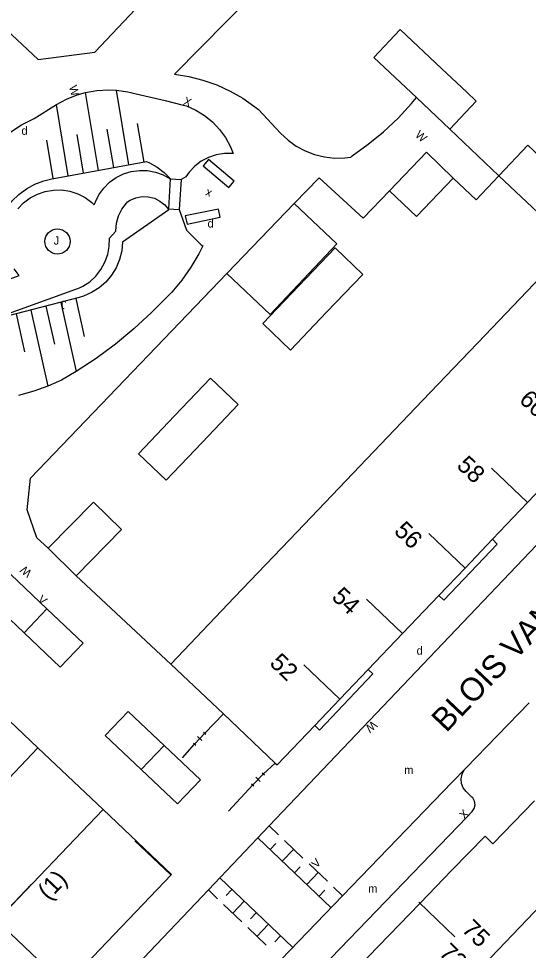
# Model space of a CAD drawing. Extents: x 134999 to 136502, y 457398 to 459002.
# Drawn here: x 135185.3 to 135216, y 458026.8 to 458082.9 of the extents above; entities that cross this region are included whole.
import ezdxf

# ---------------------------------------------------------------- set-up
doc = ezdxf.new("R2010")
doc.units = 0
for name, color, linetype in [('RI_DGTB_13', 7, 'Continuous'), ('RI_DGTB_15', 7, 'Continuous'), ('RI_DGTB_18', 7, 'Continuous'), ('RI_DGTB_2', 7, 'Continuous'), ('RI_DGTB_28', 7, 'Continuous'), ('RI_DGTB_29', 7, 'Continuous'), ('RI_DGTB_30', 7, 'Continuous'), ('RI_DGTB_31', 7, 'Continuous'), ('RI_DGTB_32', 7, 'Continuous'), ('RI_DGTB_35', 7, 'Continuous'), ('RI_DGTB_36', 7, 'Continuous'), ('RI_DGTB_37', 7, 'Continuous'), ('RI_DGTB_43', 7, 'Continuous'), ('RI_DGTB_48', 7, 'Continuous'), ('RI_DGTB_53', 7, 'Continuous'), ('RI_DGTB_6', 7, 'Continuous'), ('RI_DGTB_7', 7, 'Continuous')]:
    doc.layers.add(name, color=color, linetype=linetype)

msp = doc.modelspace()

# ---------------------------------------------------------------- linework, layer by layer
at = {"layer": 'RI_DGTB_13'}
for p, q in [((135185.574, 458045.888), (135186.956, 458047.334)), ((135187.751, 458043.823), (135189.133, 458045.269)), ((135191.842, 458041.156), (135190.46, 458039.71)), ((135194.019, 458039.091), (135192.637, 458037.645)), ((135186.417, 458038.955), (135180.018, 458032.261)), ((135196.196, 458037.026), (135194.814, 458035.58)), ((135190.336, 458035.238), (135183.937, 458028.544)), ((135194.453, 458031.333), (135188.054, 458024.639))]:
    msp.add_line(p, q, dxfattribs=at)
for points in [[(135186.956, 458047.334), (135184.779, 458049.399)], [(135185.574, 458045.888), (135183.397, 458047.953)], [(135189.133, 458045.269), (135186.956, 458047.334)], [(135187.751, 458043.823), (135185.574, 458045.888)], [(135186.417, 458038.955), (135182.499, 458042.671)], [(135194.019, 458039.091), (135191.842, 458041.156)], [(135192.637, 458037.645), (135190.46, 458039.71)], [(135196.196, 458037.026), (135194.019, 458039.091)], [(135190.336, 458035.238), (135186.417, 458038.955)], [(135194.814, 458035.58), (135192.637, 458037.645)], [(135194.453, 458031.333), (135190.336, 458035.238)], [(135188.054, 458024.639), (135183.937, 458028.544)]]:
    msp.add_lwpolyline(points, dxfattribs=at)
at = {"layer": 'RI_DGTB_15'}
for p, q in [((135215.907, 458053.749), (135213.737, 458055.82)), ((135212.136, 458049.796), (135209.966, 458051.867)), ((135208.365, 458045.843), (135206.195, 458047.914)), ((135204.594, 458041.89), (135202.424, 458043.961)), ((135194.419, 458031.31), (135192.255, 458033.358)), ((135183.937, 458028.544), (135186.002, 458030.721)), ((135209.363, 458029.66), (135211.52, 458027.575))]:
    msp.add_line(p, q, dxfattribs=at)
at = {"layer": 'RI_DGTB_18'}
for p, q in [((135190.065, 458073.759), (135189.284, 458078.458)), ((135191.891, 458074.092), (135191.143, 458078.598)), ((135188.239, 458073.426), (135187.524, 458077.726)), ((135190.978, 458073.925), (135190.593, 458076.244)), ((135192.804, 458074.258), (135192.42, 458076.577)), ((135187.326, 458073.262), (135186.94, 458075.58)), ((135189.152, 458073.593), (135188.768, 458075.913)), ((135194.4, 458073.23), (135194.392, 458073.239)), ((135188.691, 458066.036), (135189.2, 458063.741)), ((135186.892, 458065.571), (135187.402, 458063.276)), ((135187.791, 458065.803), (135188.724, 458061.638)), ((135185.094, 458065.107), (135185.609, 458062.813)), ((135185.993, 458065.339), (135187.017, 458060.758))]:
    msp.add_line(p, q, dxfattribs=at)
for points in [[(135184.295, 458067.066), (135183.99, 458067.97), (135183.942, 458068.141), (135183.839, 458068.707), (135183.815, 458069.282), (135183.871, 458069.855), (135184.006, 458070.415), (135184.217, 458070.95), (135184.5, 458071.451), (135184.85, 458071.908), (135185.26, 458072.312), (135185.722, 458072.655), (135186.226, 458072.931), (135186.765, 458073.135), (135187.326, 458073.262), (135187.38, 458073.27), (135192.946, 458074.284), (135193.136, 458074.204), (135193.602, 458073.946), (135194.023, 458073.622), (135194.392, 458073.239)], [(135194.301, 458071.384), (135191.51, 458069.43), (135191.457, 458068.9), (135191.325, 458068.383), (135191.117, 458067.892), (135190.839, 458067.438), (135190.495, 458067.03), (135190.095, 458066.678), (135189.646, 458066.39), (135189.159, 458066.172), (135188.9, 458066.09), (135183.296, 458064.642), (135183.238, 458064.63)]]:
    msp.add_lwpolyline(points, dxfattribs=at)
at = {"layer": 'RI_DGTB_2'}
for p, q in [((135213.349, 458063.835), (135217.122, 458067.787)), ((135209.576, 458059.884), (135213.349, 458063.835)), ((135205.804, 458055.933), (135209.576, 458059.884)), ((135202.031, 458051.982), (135205.804, 458055.933)), ((135198.258, 458048.03), (135202.031, 458051.982)), ((135194.411, 458044.001), (135198.258, 458048.03)), ((135194.411, 458044.001), (135197.58, 458041)), ((135204.596, 458041.889), (135206.296, 458043.671)), ((135203.091, 458040.311), (135204.596, 458041.889)), ((135197.58, 458041), (135200.703, 458038.043)), ((135213.345, 458033.645), (135211.348, 458031.581)), ((135213.821, 458033.183), (135213.345, 458033.645))]:
    msp.add_line(p, q, dxfattribs=at)
for points in [[(135215.908, 458053.748), (135218.054, 458055.998)], [(135213.787, 458051.525), (135215.908, 458053.748)], [(135212.137, 458049.795), (135213.787, 458051.525)], [(135210.565, 458048.147), (135212.137, 458049.795)], [(135208.366, 458045.842), (135210.565, 458048.147)], [(135206.296, 458043.671), (135208.366, 458045.842)], [(135200.703, 458038.043), (135200.821, 458037.931), (135203.091, 458040.311)], [(135211.348, 458031.581), (135209.431, 458029.594)], [(135209.431, 458029.594), (135205.684, 458025.712)], [(135213.261, 458025.892), (135217.157, 458029.958)]]:
    msp.add_lwpolyline(points, dxfattribs=at)
at = {"layer": 'RI_DGTB_28'}
for p, q in [((135194.386, 458073.24), (135194.392, 458073.239)), ((135194.392, 458073.239), (135195.034, 458073.201))]:
    msp.add_line(p, q, dxfattribs=at)
for points in [[(135194.386, 458073.24), (135194.383, 458073.24), (135194.272, 458071.44), (135194.92, 458071.4)], [(135195.034, 458073.201), (135194.924, 458071.4), (135194.92, 458071.4)]]:
    msp.add_lwpolyline(points, dxfattribs=at)
at = {"layer": 'RI_DGTB_31'}
for p, q in [((135200.347, 458034.251), (135200.899, 458033.724)), ((135199.659, 458033.53), (135204.078, 458029.318)), ((135200.396, 458032.828), (135200.74, 458033.188)), ((135201.132, 458032.126), (135201.82, 458032.847)), ((135201.268, 458033.374), (135202.372, 458032.32)), ((135201.869, 458031.424), (135202.213, 458031.784)), ((135202.741, 458031.97), (135203.845, 458030.916)), ((135202.605, 458030.722), (135203.293, 458031.443)), ((135201.762, 458026.928), (135197.369, 458031.117)), ((135197.227, 458029.869), (135196.678, 458030.393)), ((135198.101, 458030.419), (135197.756, 458030.057)), ((135203.342, 458030.02), (135203.686, 458030.38)), ((135204.214, 458030.566), (135204.766, 458030.039)), ((135198.691, 458028.473), (135197.593, 458029.52)), ((135198.833, 458029.721), (135198.142, 458028.997)), ((135199.565, 458029.023), (135199.22, 458028.661)), ((135200.156, 458027.077), (135199.058, 458028.124)), ((135200.297, 458028.325), (135199.607, 458027.6)), ((135201.03, 458027.627), (135200.684, 458027.264))]:
    msp.add_line(p, q, dxfattribs=at)
msp.add_circle((135187.589, 458069.474), 0.759, dxfattribs=at)
at = {"layer": 'RI_DGTB_32'}
for points in [[(135196.37, 458074.03), (135197.91, 458072.73), (135198.233, 458073.112), (135196.693, 458074.412), (135196.37, 458074.03)], [(135197.29, 458071.43), (135195.29, 458071.01), (135195.393, 458070.521), (135197.393, 458070.941), (135197.29, 458071.43)]]:
    msp.add_lwpolyline(points, dxfattribs=at)
at = {"layer": 'RI_DGTB_48'}
msp.add_line((135205.25, 458074.56), (135205.34, 458074.63), dxfattribs=at)
at = {"layer": 'RI_DGTB_53'}
for p, q in [((135211.231, 458076.251), (135214.178, 458073.435)), ((135194.4, 458073.23), (135194.386, 458073.24)), ((135200.347, 458034.251), (135227.834, 458063.155)), ((135188.711, 458049.331), (135194.411, 458044.001)), ((135212.184, 458037.739), (135215.995, 458041.675)), ((135196.46, 458039.85), (135197.58, 458041)), ((135196.46, 458039.85), (135195.85, 458039.18)), ((135195.85, 458039.18), (135196.46, 458039.85)), ((135196.021, 458039.637), (135196.289, 458039.393)), ((135196.393, 458039.911), (135196.527, 458039.789)), ((135195.116, 458038.36), (135195.85, 458039.18)), ((135195.783, 458039.241), (135195.917, 458039.119)), ((135199.99, 458037.39), (135200.703, 458038.043)), ((135199.99, 458037.39), (135199.35, 458036.73)), ((135199.35, 458036.73), (135199.99, 458037.39)), ((135199.924, 458037.454), (135200.056, 458037.326)), ((135199.284, 458036.794), (135199.416, 458036.666)), ((135199.538, 458037.188), (135199.802, 458036.932)), ((135197.898, 458035.138), (135199.35, 458036.73)), ((135212.554, 458035.99), (135212.199, 458036.321)), ((135200.347, 458034.251), (135196.678, 458030.393)), ((135191.354, 458024.795), (135196.678, 458030.393))]:
    msp.add_line(p, q, dxfattribs=at)
for points in [[(135184.201, 458082.531), (135186.43, 458080.43), (135189.84, 458080.88), (135199.23, 458090.84), (135195.57, 458094.39), (135196.847, 458095.777)], [(135200.96, 458085.99), (135194.63, 458079.56), (135195.501, 458079.42), (135196.355, 458079.202), (135197.186, 458078.908), (135197.987, 458078.54), (135198.751, 458078.1), (135199.473, 458077.593), (135199.69, 458077.42), (135201.03, 458076), (135201.475, 458075.579), (135201.97, 458075.219), (135202.509, 458074.927), (135203.08, 458074.707), (135203.676, 458074.564), (135204.285, 458074.499), (135204.897, 458074.515), (135205.25, 458074.56)], [(135184.716, 458076.043), (135185.428, 458076.496), (135186.18, 458076.88), (135187.524, 458077.726), (135188.129, 458078.055), (135188.768, 458078.311), (135189.284, 458078.458), (135189.964, 458078.578), (135190.654, 458078.618), (135191.143, 458078.598), (135191.826, 458078.5), (135192.01, 458078.46), (135192.06, 458078.43), (135194.082, 458077.965), (135195.17, 458077.68), (135195.36, 458077.65), (135195.922, 458077.395), (135196.447, 458077.069), (135196.925, 458076.678), (135197.348, 458076.229), (135197.71, 458075.729), (135198.005, 458075.186), (135198.17, 458074.78), (135198.14, 458074.77), (135197.646, 458074.77), (135197.158, 458074.691), (135196.69, 458074.533), (135196.253, 458074.303), (135195.858, 458074.005), (135195.517, 458073.647), (135195.315, 458073.367), (135195.034, 458073.201)], [(135205.34, 458074.63), (135206.311, 458075.328), (135207.233, 458076.09), (135208.102, 458076.911), (135208.914, 458077.789), (135209.216, 458078.147)], [(135185.195, 458071.435), (135185.539, 458071.796), (135185.937, 458072.097), (135186.378, 458072.33), (135186.85, 458072.49), (135187.341, 458072.573), (135187.84, 458072.576), (135188.333, 458072.499), (135188.807, 458072.345), (135189.25, 458072.117), (135189.652, 458071.821), (135189.808, 458071.675), (135189.873, 458071.853), (135190.091, 458072.293), (135190.377, 458072.693), (135190.725, 458073.041), (135191.124, 458073.328), (135191.565, 458073.547), (135192.035, 458073.691), (135192.522, 458073.758), (135193.013, 458073.744), (135193.496, 458073.652), (135193.958, 458073.482), (135194.386, 458073.24)], [(135201.838, 458071.767), (135203.35, 458073.31), (135206, 458070.88), (135207.598, 458072.534)], [(135214.178, 458073.435), (135212.8, 458071.973), (135211.431, 458073.291)], [(135183.238, 458064.63), (135188.92, 458066.67), (135189.115, 458066.77), (135189.531, 458067.046), (135189.898, 458067.386), (135190.206, 458067.78), (135190.448, 458068.218), (135190.616, 458068.689), (135190.708, 458069.18), (135190.72, 458069.68), (135191.1, 458070.1), (135191.1, 458070.117), (135191.147, 458070.571), (135191.272, 458071.01), (135191.472, 458071.421), (135191.74, 458071.79), (135191.81, 458071.87), (135191.964, 458071.965), (135192.313, 458072.109), (135192.684, 458072.176), (135193.06, 458072.164), (135193.426, 458072.073), (135193.765, 458071.908), (135194.061, 458071.674), (135194.301, 458071.384)], [(135194.92, 458071.4), (135195.36, 458070.16), (135196.24, 458069.27), (135196.34, 458069.22), (135196.1, 458068.737), (135195.625, 458067.92), (135195.082, 458067.147), (135194.476, 458066.421), (135193.246, 458065.184), (135192.191, 458064.205), (135191.084, 458063.285), (135189.927, 458062.429), (135188.724, 458061.638), (135187.83, 458061.11), (135187.65, 458061.04), (135187.017, 458060.758), (135186.158, 458060.448), (135185.241, 458060.201)], [(135184.295, 458067.066), (135185.29, 458067.43), (135184.989, 458067.829)], [(135187.021, 458050.991), (135186.34, 458051.61), (135185.77, 458053.31), (135185.96, 458055.2), (135197.781, 458067.542)], [(135204.766, 458030.039), (135211.37, 458036.894), (135212.184, 458037.739)], [(135212.199, 458036.321), (135212.028, 458036.547), (135211.927, 458036.813), (135211.903, 458037.096), (135211.959, 458037.374), (135212.09, 458037.626), (135212.184, 458037.739)], [(135212.573, 458035.119), (135212.694, 458035.306), (135212.741, 458035.523), (135212.709, 458035.742), (135212.602, 458035.937), (135212.554, 458035.99)], [(135194.215, 458016.073), (135198.056, 458020.064), (135212.27, 458034.8), (135212.573, 458035.119)], [(135201.071, 458026.204), (135204.766, 458030.039)]]:
    msp.add_lwpolyline(points, dxfattribs=at)
at = {"layer": 'RI_DGTB_6'}
for p, q in [((135210.741, 458079.881), (135212.221, 458078.491)), ((135211.231, 458076.251), (135209.216, 458078.147)), ((135188.711, 458049.331), (135187.021, 458050.991))]:
    msp.add_line(p, q, dxfattribs=at)
for points in [[(135209.216, 458078.147), (135206.651, 458080.561), (135208.231, 458082.241), (135210.741, 458079.881)], [(135212.221, 458078.491), (135212.811, 458077.931), (135211.231, 458076.251)], [(135218.592, 458072.75), (135215.916, 458075.279), (135214.178, 458073.435)], [(135211.431, 458073.291), (135209.811, 458074.851), (135207.598, 458072.534)], [(135207.598, 458072.534), (135209.211, 458070.981), (135211.431, 458073.291)], [(135214.178, 458073.435), (135216.862, 458070.897)], [(135201.838, 458071.767), (135204.424, 458069.333), (135200.41, 458065.068), (135197.781, 458067.542)], [(135197.781, 458067.542), (135201.838, 458071.767)], [(135203.802, 458065.207), (135205.981, 458067.481), (135204.311, 458069.081), (135202.132, 458066.804)], [(135202.132, 458066.804), (135199.954, 458064.528)], [(135199.954, 458064.528), (135201.621, 458062.931), (135203.802, 458065.207)], [(135196.304, 458057.369), (135198.481, 458059.651), (135196.811, 458061.241), (135194.636, 458058.961)], [(135194.636, 458058.961), (135192.461, 458056.681)], [(135192.461, 458056.681), (135194.131, 458055.091), (135196.304, 458057.369)], [(135187.021, 458050.991), (135189.751, 458053.771), (135191.441, 458052.111), (135188.711, 458049.331)], [(135216.313, 458035.764), (135213.821, 458033.183)]]:
    msp.add_lwpolyline(points, dxfattribs=at)
at = {"layer": 'RI_DGTB_7'}
for points in [[(135210.565, 458048.147), (135210.861, 458047.861), (135214.081, 458051.241), (135213.787, 458051.525)], [(135203.091, 458040.311), (135203.381, 458040.021), (135206.591, 458043.411), (135206.296, 458043.671)]]:
    msp.add_lwpolyline(points, dxfattribs=at)

# ---------------------------------------------------------------- texts
at = {"layer": 'RI_DGTB_29'}
for p in [(135185.42, 458075.9), (135196.63, 458070.31), (135209.221, 458044.572)]:
    msp.add_text('d', height=0.5, rotation=359.9997, dxfattribs=at).set_placement(p)
at = {"layer": 'RI_DGTB_30'}
for s, rotation, p in [('W', 286.1886, (135188.271, 458078.8)), ('X', 338.4165, (135195.128, 458077.742)), ('W', 318.3659, (135209.093, 458075.834)), ('W', 140.8251, (135186.087, 458049.572)), ('V', 318.9, (135186.357, 458047.837)), ('W', 220.6004, (135206.572, 458040.628)), ('X', 46.0354, (135212.096, 458034.62)), ('V', 46.3321, (135203.198, 458031.677))]:
    msp.add_text(s, height=0.5, rotation=rotation, dxfattribs=at).set_placement(p)
at = {"layer": 'RI_DGTB_31'}
for rotation, p in [(359.9997, (135187.36, 458069.28)), (183.161, (135188.118, 458065.914))]:
    msp.add_text('J', height=0.5, rotation=rotation, dxfattribs=at).set_placement(p)
at = {"layer": 'RI_DGTB_32'}
msp.add_text('x', height=0.5, rotation=156.8004, dxfattribs=at).set_placement((135196.924, 458072.51))
at = {"layer": 'RI_DGTB_35'}
for s, rotation, p in [('52', 316.3622, (135200.311, 458043.998)), ('(1)', 46.5153, (135187.059, 458029.723)), ('75', 315.9717, (135211.884, 458027.951))]:
    msp.add_text(s, height=1.054, rotation=rotation, dxfattribs=at).set_placement(p)
at = {"layer": 'RI_DGTB_36'}
for s, rotation, p in [('60', 316.3622, (135215.336, 458059.867)), ('58', 316.3622, (135211.577, 458055.903)), ('56', 316.3622, (135207.805, 458051.95)), ('54', 316.3622, (135204.046, 458047.986)), ('73', 315.9717, (135210.51, 458026.53))]:
    msp.add_text(s, height=1.054, rotation=rotation, dxfattribs=at).set_placement(p)
at = {"layer": 'RI_DGTB_37'}
msp.add_text('BLOIS VAN TRESLONGSTRAAT', height=1.4, rotation=46.4054, dxfattribs=at).set_placement((135211.006, 458039.833))
at = {"layer": 'RI_DGTB_43'}
for p in [(135208.473, 458037.373), (135206.301, 458030.229)]:
    msp.add_text('m', height=0.5, dxfattribs=at).set_placement(p)

doc.saveas('drawing.dxf')
